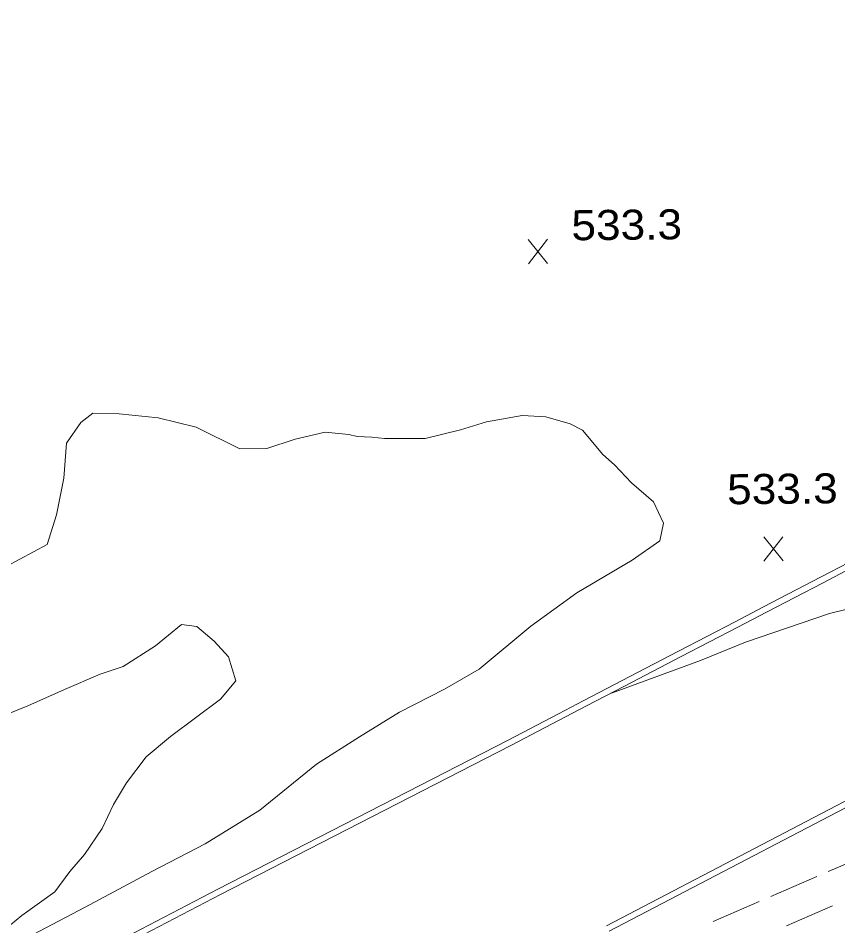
# Model space of a CAD drawing. Extents: x 2361284 to 2366480, y 6976556 to 6985346.
# Drawn here: x 2362197.1 to 2362327.9, y 6978109 to 6978253.9 of the extents above; entities that cross this region are included whole.
import ezdxf

# ---------------------------------------------------------------- set-up
doc = ezdxf.new("R2010")
doc.units = 0
doc.header["$LTSCALE"] = 1.9
for name, color, linetype, lineweight in [('12', 7, 'Continuous', 13), ('13', 7, 'Continuous', 13), ('3', 7, 'Continuous', 13), ('6', 7, 'Continuous', 13)]:
    doc.layers.add(name, color=color, linetype=linetype, lineweight=lineweight)

msp = doc.modelspace()

# ---------------------------------------------------------------- linework, layer by layer
at = {"layer": '12'}
for p, q in [((2362281.595, 6978214.695), (2362278.478, 6978218.546)), ((2362278.515, 6978214.666), (2362281.558, 6978218.575)), ((2362319.198, 6978167.229), (2362316.081, 6978171.08)), ((2362316.118, 6978167.2), (2362319.161, 6978171.109))]:
    msp.add_line(p, q, dxfattribs=at)
at = {"layer": '13'}
for points in [[(2362251.16, 6978187.102), (2362249.867, 6978187.399), (2362246.073, 6978187.783), (2362241.284, 6978186.648), (2362236.776, 6978185.194), (2362232.477, 6978185.123), (2362225.464, 6978188.597), (2362219.39, 6978190.1), (2362213.173, 6978190.731), (2362208.991, 6978190.831), (2362207.066, 6978189.332), (2362204.767, 6978186.02), (2362204.38, 6978180.455), (2362203.177, 6978174.574), (2362201.712, 6978169.85), (2362195.154, 6978166.328)], [(2362251.16, 6978187.102), (2362253.531, 6978186.994), (2362255.553, 6978186.793), (2362262.043, 6978186.755), (2362267.7, 6978188.169), (2362271.839, 6978189.418), (2362277.499, 6978190.442), (2362281.281, 6978190.248), (2362285.193, 6978189.145), (2362287.182, 6978188.104), (2362290.399, 6978184.243), (2362292.245, 6978182.581), (2362295.002, 6978179.697), (2362298.491, 6978176.68), (2362300.093, 6978173.285), (2362299.501, 6978170.429), (2362295.1, 6978167.358), (2362286.25, 6978162.133), (2362278.899, 6978156.813), (2362270.644, 6978149.984)], [(2362386.974, 6978159.041), (2362386.074, 6978160.092), (2362384.181, 6978161.384), (2362382.53, 6978162.528), (2362379.336, 6978163.018), (2362376.153, 6978163.329), (2362370.878, 6978163.759), (2362365.652, 6978164.379), (2362360.817, 6978164.923), (2362354.09, 6978164.529), (2362345.803, 6978163.039), (2362337.458, 6978161.53), (2362326.572, 6978158.856), (2362313.156, 6978154.268), (2362306.012, 6978151.34), (2362291.781, 6978146.125)], [(2362194.002, 6978107.663), (2362197.664, 6978110.638), (2362202.909, 6978114.407), (2362205.317, 6978117.661), (2362207.661, 6978120.364), (2362210.492, 6978124.521), (2362212.265, 6978128.378), (2362214.343, 6978131.808), (2362217.494, 6978135.958), (2362221.404, 6978139.185), (2362229.348, 6978145.151), (2362231.839, 6978148.095), (2362230.623, 6978151.934), (2362228.379, 6978154.452), (2362225.587, 6978156.746), (2362223.124, 6978157.083), (2362218.976, 6978153.693), (2362213.836, 6978150.374), (2362210.148, 6978149.159), (2362204.471, 6978146.735), (2362198.626, 6978144.089), (2362191.502, 6978141.251)], [(2362270.644, 6978149.984), (2362265.104, 6978146.751), (2362257.959, 6978143.073), (2362251.576, 6978139.162), (2362244.667, 6978134.816), (2362235.665, 6978127.431), (2362226.897, 6978122.057), (2362218.409, 6978117.655), (2362207.761, 6978111.954), (2362199.484, 6978107.586), (2362192.756, 6978104.081)]]:
    msp.add_lwpolyline(points, dxfattribs=at)
at = {"layer": '3'}
for points in [[(2362981.445, 6978467.35), (2362809.007, 6978377.835), (2362710.231, 6978326.575), (2362660.839, 6978300.953), (2362647.619, 6978294.102), (2362621.168, 6978280.42), (2362568.25, 6978253.087), (2362541.798, 6978239.407), (2362500.635, 6978218.082), (2362480.057, 6978207.412), (2362449.196, 6978191.397), (2362402.915, 6978167.353), (2362365.587, 6978147.925), (2362340.71, 6978134.956), (2362290.974, 6978108.986)], [(2362981.883, 6978466.494), (2362809.445, 6978376.979), (2362710.67, 6978325.719), (2362661.278, 6978300.097), (2362648.058, 6978293.246), (2362621.607, 6978279.564), (2362568.688, 6978252.231), (2362542.236, 6978238.551), (2362501.073, 6978217.226), (2362480.496, 6978206.556), (2362449.635, 6978190.541), (2362403.354, 6978166.498), (2362366.029, 6978147.073), (2362341.154, 6978134.106), (2362291.422, 6978108.14)], [(2362275.292, 6978138.628), (2362283.344, 6978142.834), (2362287.37, 6978144.936), (2362293.409, 6978148.089), (2362302.47, 6978152.815), (2362311.532, 6978157.54), (2362316.063, 6978159.901), (2362325.127, 6978164.622), (2362329.659, 6978166.981)], [(2362275.74, 6978137.772), (2362287.817, 6978144.08), (2362293.856, 6978147.232), (2362302.915, 6978151.959), (2362311.976, 6978156.684), (2362316.507, 6978159.045), (2362325.57, 6978163.766), (2362330.101, 6978166.126)], [(2361925.92, 6977957.416), (2361925.935, 6977957.426), (2361990.471, 6977990.852), (2362061.364, 6978027.747), (2362139.514, 6978068.253), (2362228.936, 6978114.845), (2362275.302, 6978138.628)], [(2361926.374, 6977956.57), (2361926.373, 6977956.57), (2361990.909, 6977989.996), (2362061.803, 6978026.891), (2362139.952, 6978067.397), (2362229.374, 6978113.989), (2362275.74, 6978137.772)]]:
    msp.add_lwpolyline(points, dxfattribs=at)
at = {"layer": '6'}
for p, q in [((2362326.384, 6978117.652), (2362333.725, 6978120.823)), ((2362317.211, 6978113.674), (2362324.551, 6978116.854)), ((2362308.039, 6978109.698), (2362315.379, 6978112.877)), ((2362327.066, 6978112.169), (2362319.716, 6978108.999))]:
    msp.add_line(p, q, dxfattribs=at)

# ---------------------------------------------------------------- texts
at = {"layer": '12', "width": 1.1}
for p in [(2362285.405, 6978218.419), (2362310.266, 6978176.272)]:
    msp.add_text('533.3', height=4.799, rotation=0.545, dxfattribs=at).set_placement(p)

doc.saveas('drawing.dxf')
